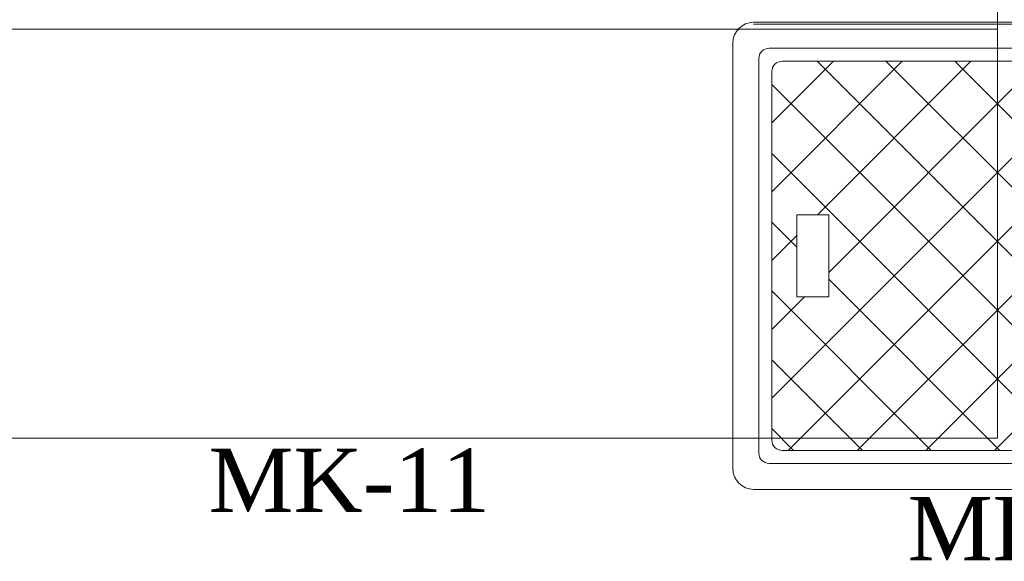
# Model space of a CAD drawing. Extents: x 3940905 to 4145695, y 925352 to 1109797.
# Tile 334 of 656: x 3984246 to 3985211, y 1098863 to 1099393. Entities that reach past the tile are written whole.
import ezdxf

# ---------------------------------------------------------------- set-up
doc = ezdxf.new("R2010")
doc.units = 0
doc.header["$LTSCALE"] = 750
doc.header["$MEASUREMENT"] = 0
doc.linetypes.add('DASHED', pattern=[0.75, 0.5, -0.25])
doc.layers.add('CKD Equipments', color=252, linetype='CONTINUOUS', lineweight=0)
doc.layers.add('PDF_A - TEXT', color=7, linetype='CONTINUOUS')
doc.styles.add('CKD_Dimension Text', font='BOOKOS.TTF')

msp = doc.modelspace()

# ---------------------------------------------------------------- linework, layer by layer
at = {"layer": 'CKD Equipments', "linetype": 'DASHED', "ltscale": 25}
for p, q in [((3985203.96, 1098983.43), (3985203.96, 1099425.59)), ((3983116.6, 1098983.43), (3985203.96, 1098983.43))]:
    msp.add_line(p, q, dxfattribs=at)
at = {"layer": 'CKD Equipments', "color": 252, "true_color": 0x989898}
msp.add_line((3985203.96, 1099383.86), (3982320.72, 1099383.86), dxfattribs=at)
at = {"layer": 'CKD Equipments', "color": 6}
for p, q in [((3984965.05, 1099390.57), (3985053.4, 1099390.57)), ((3985053.4, 1099388.86), (3984965.05, 1099388.86)), ((3985053.4, 1099390.57), (3985534.01, 1099390.57)), ((3985534.01, 1099388.86), (3985053.4, 1099388.86)), ((3984944.73, 1098953.69), (3984944.73, 1099370.25)), ((3984980.29, 1099365.17), (3985053.4, 1099365.17)), ((3985053.4, 1099365.17), (3985518.77, 1099365.17)), ((3984970.13, 1098968.93), (3984970.13, 1099355.01)), ((3984992.99, 1099352.47), (3985506.07, 1099352.47)), ((3984982.83, 1098981.63), (3984982.83, 1099342.31)), ((3985007.31, 1099202.03), (3985038.6, 1099202.03)), ((3985007.31, 1099202.03), (3985007.31, 1099121.91)), ((3985038.6, 1099202.03), (3985038.6, 1099121.91)), ((3985007.31, 1099121.91), (3985038.6, 1099121.91)), ((3985506.07, 1098971.47), (3984992.99, 1098971.47)), ((3985053.4, 1098958.77), (3984980.29, 1098958.77)), ((3985452.73, 1098958.77), (3985046.33, 1098958.77)), ((3985518.77, 1098958.77), (3985053.4, 1098958.77)), ((3985053.4, 1098933.37), (3984965.05, 1098933.37)), ((3985534.01, 1098933.37), (3985053.4, 1098933.37))]:
    msp.add_line(p, q, dxfattribs=at)
at = {"layer": 'CKD Equipments', "linetype": 'Continuous'}
for p, q in [((3984982.83, 1099292.07), (3985043.23, 1099352.47)), ((3984982.83, 1099224.72), (3985110.58, 1099352.47)), ((3984982.83, 1099022.66), (3985312.64, 1099352.47)), ((3984998.99, 1098971.47), (3985379.99, 1099352.47)), ((3985027.34, 1099352.47), (3985408.34, 1098971.47)), ((3985027.49, 1099202.03), (3985177.93, 1099352.47)), ((3985038.6, 1099145.78), (3985245.28, 1099352.47)), ((3985066.34, 1098971.47), (3985447.34, 1099352.47)), ((3985094.69, 1099352.47), (3985475.69, 1098971.47)), ((3985133.69, 1098971.47), (3985512.17, 1099349.94)), ((3985162.04, 1099352.47), (3985516.23, 1098998.28)), ((3984982.83, 1099329.63), (3985340.99, 1098971.47)), ((3985201.04, 1098971.47), (3985516.23, 1099286.65)), ((3984982.83, 1099262.27), (3985273.63, 1098971.47)), ((3984982.83, 1099194.92), (3985007.31, 1099170.44)), ((3984982.83, 1099157.37), (3985007.31, 1099181.85)), ((3985038.6, 1099139.15), (3985206.28, 1098971.47)), ((3984982.83, 1099127.57), (3985138.93, 1098971.47)), ((3984982.83, 1099090.01), (3985014.73, 1099121.91)), ((3984982.83, 1099060.22), (3985071.58, 1098971.47)), ((3984982.83, 1098992.87), (3985004.23, 1098971.47))]:
    msp.add_line(p, q, dxfattribs=at)
at = {"layer": 'CKD Equipments', "color": 6}
for centre, radius, start, end in [((3984965.05, 1099370.25), 20.32, 90, 180), ((3984980.29, 1099355.01), 10.16, 90, 180), ((3984992.99, 1099342.31), 10.16, 90, 180), ((3984992.99, 1098981.63), 10.16, 180, 270), ((3984980.29, 1098968.93), 10.16, 180, 270), ((3984965.05, 1098953.69), 20.32, 180, 270)]:
    msp.add_arc(centre, radius, start, end, dxfattribs=at)

# ---------------------------------------------------------------- texts
at = {"layer": 'PDF_A - TEXT', "attachment_point": 1, "style": 'CKD_Dimension Text'}
for s, insert, char_height, width in [('MK-11', (3984431.24, 1098973.22), 61.963, 1204.0964), ('\\pxqc;MK-36', (3984899.55, 1098926.04), 61.9627, 708.3945)]:
    msp.add_mtext(s, dxfattribs=dict(at, insert=insert, char_height=char_height, width=width))

doc.saveas('drawing.dxf')
